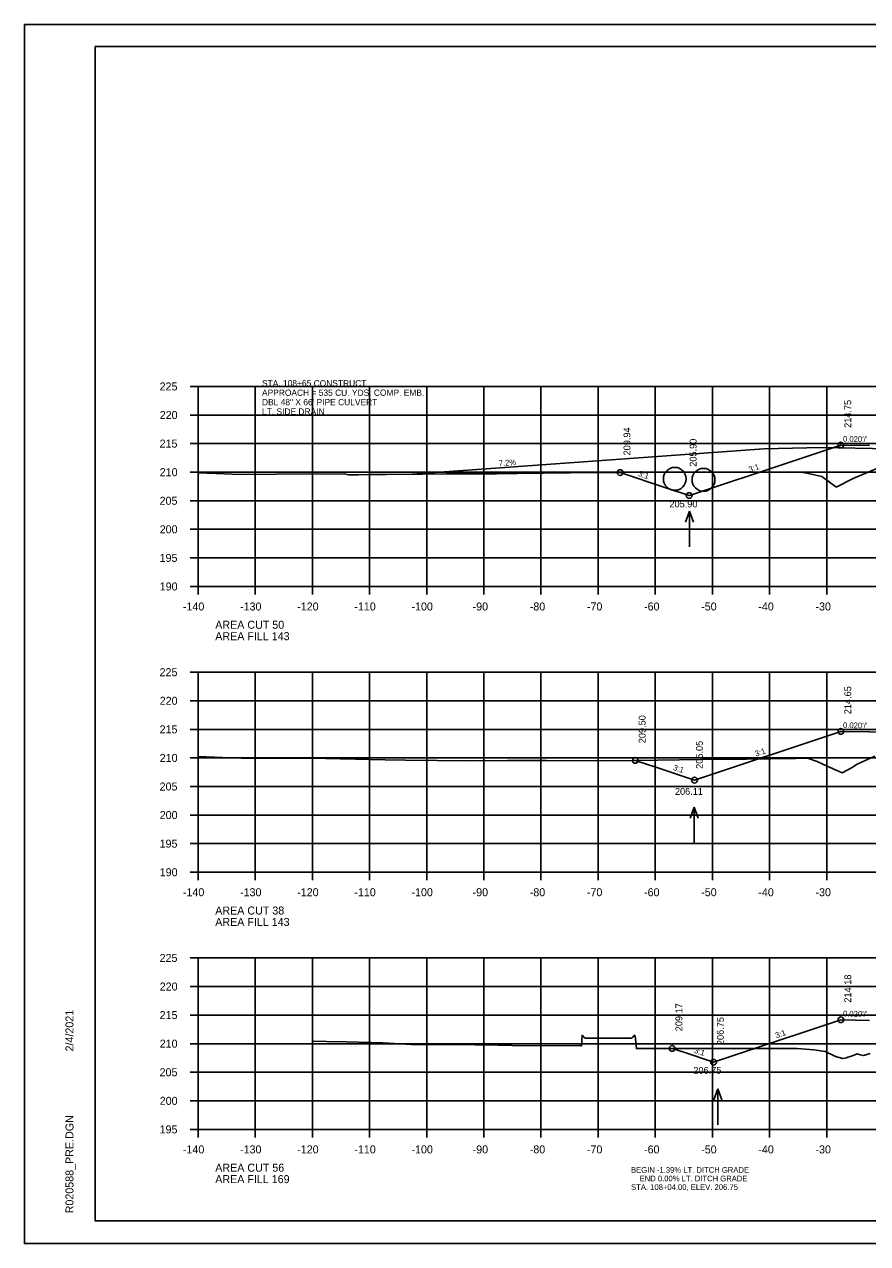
# Model space of a CAD drawing. Extents: x 1368968 to 1369915, y 377395 to 380381.
# Drawn here: x 1368967.7 to 1369115.3, y 379327.7 to 379541.1 of the extents above; entities that cross this region are included whole.
import ezdxf

# ---------------------------------------------------------------- set-up
doc = ezdxf.new("R2010")
doc.units = 0
for name, color, linetype in [('Default', 7, 'Continuous'), ('S_BREAKLINE_ANNOT', 7, 'Continuous'), ('S_BRIDGE', 7, 'Continuous'), ('S_BRIDGE_ANNOT', 7, 'Continuous'), ('S_CONTOUR_MAJOR', 7, 'Continuous'), ('S_CROSS_DRAIN', 7, 'Continuous'), ('S_CTL_TABLE', 7, 'Continuous'), ('S_CURB_ANNOT', 7, 'Continuous'), ('S_DITCHLINE_ANNOT', 7, 'Continuous'), ('S_DROP_INLET', 7, 'Continuous'), ('S_EXIST_ROW_ANNOT', 7, 'Continuous'), ('S_EXISTING_ALIGNMENT', 7, 'Continuous'), ('S_EXISTING_ALIGNMENT_ANNOT', 7, 'Continuous'), ('S_FENCE', 7, 'Continuous')]:
    doc.layers.add(name, color=color, linetype=linetype)

msp = doc.modelspace()

# ---------------------------------------------------------------- linework, layer by layer
at = {"layer": 'S_BREAKLINE_ANNOT'}
for p, q in [((1368996.73, 379477.72), (1368998.13, 379477.72)), ((1368998.13, 379442.72), (1368998.13, 379477.72)), ((1368996.73, 379472.72), (1368998.13, 379472.72)), ((1368996.73, 379467.72), (1368998.13, 379467.72)), ((1368996.73, 379462.72), (1368998.13, 379462.72)), ((1368996.73, 379457.72), (1368998.13, 379457.72)), ((1368996.73, 379452.72), (1368998.13, 379452.72)), ((1368996.73, 379447.72), (1368998.13, 379447.72)), ((1368996.73, 379442.72), (1368998.13, 379442.72)), ((1368998.13, 379442.72), (1369278.13, 379442.72)), ((1368998.13, 379441.32), (1368998.13, 379442.72)), ((1369008.13, 379441.32), (1369008.13, 379442.72)), ((1369018.13, 379441.32), (1369018.13, 379442.72)), ((1369028.13, 379441.32), (1369028.13, 379442.72)), ((1369038.13, 379441.32), (1369038.13, 379442.72)), ((1369048.13, 379441.32), (1369048.13, 379442.72)), ((1369058.13, 379441.32), (1369058.13, 379442.72)), ((1369068.13, 379441.32), (1369068.13, 379442.72)), ((1369078.13, 379441.32), (1369078.13, 379442.72)), ((1369088.13, 379441.32), (1369088.13, 379442.72)), ((1369098.13, 379441.32), (1369098.13, 379442.72)), ((1369108.13, 379441.32), (1369108.13, 379442.72)), ((1368996.73, 379427.72), (1368998.13, 379427.72)), ((1368998.13, 379392.72), (1368998.13, 379427.72)), ((1368996.73, 379422.72), (1368998.13, 379422.72)), ((1368996.73, 379417.72), (1368998.13, 379417.72)), ((1368996.73, 379412.72), (1368998.13, 379412.72)), ((1368996.73, 379407.72), (1368998.13, 379407.72)), ((1368996.73, 379402.72), (1368998.13, 379402.72)), ((1368996.73, 379397.72), (1368998.13, 379397.72)), ((1368996.73, 379392.72), (1368998.13, 379392.72)), ((1368998.13, 379392.72), (1369278.13, 379392.72)), ((1368998.13, 379391.32), (1368998.13, 379392.72)), ((1369008.13, 379391.32), (1369008.13, 379392.72)), ((1369018.13, 379391.32), (1369018.13, 379392.72)), ((1369028.13, 379391.32), (1369028.13, 379392.72)), ((1369038.13, 379391.32), (1369038.13, 379392.72)), ((1369048.13, 379391.32), (1369048.13, 379392.72)), ((1369058.13, 379391.32), (1369058.13, 379392.72)), ((1369068.13, 379391.32), (1369068.13, 379392.72)), ((1369078.13, 379391.32), (1369078.13, 379392.72)), ((1369088.13, 379391.32), (1369088.13, 379392.72)), ((1369098.13, 379391.32), (1369098.13, 379392.72)), ((1369108.13, 379391.32), (1369108.13, 379392.72)), ((1368996.73, 379377.72), (1368998.13, 379377.72)), ((1368998.13, 379347.72), (1368998.13, 379377.72)), ((1368996.73, 379372.72), (1368998.13, 379372.72)), ((1368996.73, 379367.72), (1368998.13, 379367.72)), ((1368996.73, 379362.72), (1368998.13, 379362.72)), ((1368996.73, 379357.72), (1368998.13, 379357.72)), ((1368996.73, 379352.72), (1368998.13, 379352.72)), ((1368996.73, 379347.72), (1368998.13, 379347.72)), ((1368998.13, 379347.72), (1369278.13, 379347.72)), ((1368998.13, 379346.32), (1368998.13, 379347.72)), ((1369008.13, 379346.32), (1369008.13, 379347.72)), ((1369018.13, 379346.32), (1369018.13, 379347.72)), ((1369028.13, 379346.32), (1369028.13, 379347.72)), ((1369038.13, 379346.32), (1369038.13, 379347.72)), ((1369048.13, 379346.32), (1369048.13, 379347.72)), ((1369058.13, 379346.32), (1369058.13, 379347.72)), ((1369068.13, 379346.32), (1369068.13, 379347.72)), ((1369078.13, 379346.32), (1369078.13, 379347.72)), ((1369088.13, 379346.32), (1369088.13, 379347.72)), ((1369098.13, 379346.32), (1369098.13, 379347.72)), ((1369108.13, 379346.32), (1369108.13, 379347.72))]:
    msp.add_line(p, q, dxfattribs=at)
at = {"layer": 'S_BRIDGE_ANNOT'}
for p, q in [((1368980.13, 379537.18), (1369296.31, 379537.18)), ((1368980.13, 379331.72), (1368980.13, 379537.18)), ((1368980.13, 379331.72), (1368980.13, 379331.72)), ((1369296.31, 379331.72), (1368980.13, 379331.72))]:
    msp.add_line(p, q, dxfattribs=at)
at = {"layer": 'S_CROSS_DRAIN'}
for p, q in [((1369035.58, 379462.36), (1369097.14, 379466.79)), ((1369097.14, 379466.79), (1369107.14, 379467.05)), ((1369119.13, 379466.81), (1369107.14, 379467.05))]:
    msp.add_line(p, q, dxfattribs=at)
at = {"layer": 'S_CTL_TABLE'}
for points in [[(1368998.13, 379462.58), (1369002.72, 379462.41), (1369005.48, 379462.33), (1369011.87, 379462.36), (1369023.71, 379462.43), (1369024.45, 379462.26), (1369026.14, 379462.27), (1369028.01, 379462.3), (1369031.05, 379462.33), (1369037.42, 379462.37), (1369041.52, 379462.42), (1369050.36, 379462.44), (1369053.95, 379462.49), (1369067.87, 379462.66), (1369071.98, 379462.65), (1369084.39, 379462.71), (1369091.05, 379462.75), (1369103.19, 379462.79), (1369104.66, 379462.55), (1369107.27, 379461.98), (1369109.76, 379460.18), (1369109.83, 379460.14), (1369109.9, 379460.18), (1369112.76, 379461.62), (1369116.91, 379463.38)], [(1368998.13, 379412.96), (1369002.38, 379412.81), (1369005.71, 379412.69), (1369007.59, 379412.63), (1369017.84, 379412.7), (1369030.89, 379412.4), (1369034.41, 379412.31), (1369045.57, 379412.24), (1369052.27, 379412.25), (1369059.1, 379412.27), (1369069.72, 379412.21), (1369078.54, 379412.35), (1369086.21, 379412.42), (1369094.11, 379412.49), (1369102.69, 379412.62), (1369104.8, 379412.67), (1369106.44, 379412.07), (1369107.47, 379411.65), (1369109.26, 379410.82), (1369110.85, 379410.14), (1369112.45, 379411), (1369113.45, 379411.63), (1369116.56, 379413.01)], [(1369018.31, 379363.16), (1369020.57, 379363.11), (1369024.12, 379363.03), (1369030.47, 379362.89), (1369035.48, 379362.59), (1369046.63, 379362.49), (1369047.3, 379362.53), (1369050.04, 379362.52), (1369050.65, 379362.48), (1369053.09, 379362.43), (1369065.14, 379362.36), (1369065.2, 379362.34), (1369065.34, 379364.19), (1369065.72, 379363.79), (1369065.9, 379363.71), (1369067.82, 379363.71), (1369074.01, 379363.69), (1369074.15, 379363.83), (1369074.51, 379364.21), (1369074.59, 379364.09), (1369074.84, 379361.87), (1369087.01, 379361.9), (1369099.93, 379361.89), (1369100.92, 379361.9), (1369102.97, 379361.89), (1369105.87, 379361.62), (1369107.87, 379361.37), (1369109.69, 379360.5), (1369110.94, 379360.13), (1369111.62, 379360.24), (1369111.81, 379360.35), (1369112.48, 379360.56), (1369113.48, 379360.96), (1369113.99, 379360.76), (1369114.6, 379360.67), (1369115.74, 379360.98)]]:
    msp.add_lwpolyline(points, dxfattribs=at)
at = {"layer": 'S_CURB_ANNOT'}
for points in [[(1369071.98, 379462.65), (1369071.99, 379462.65), (1369080, 379459.98), (1369084.07, 379458.62), (1369084.14, 379458.64), (1369101.68, 379464.49), (1369110.58, 379467.46), (1369110.62, 379467.47), (1369110.63, 379467.47), (1369115.62, 379467.37)], [(1369074.64, 379412.29), (1369078.38, 379411.04), (1369085.02, 379408.83), (1369110.62, 379417.36), (1369110.62, 379417.36), (1369115.62, 379417.26), (1369117.36, 379417.23), (1369118.62, 379417.2), (1369119.12, 379417.2), (1369119.13, 379416.7), (1369119.73, 379416.72), (1369120.13, 379416.72), (1369138.13, 379417.08), (1369149.71, 379416.85), (1369156.13, 379416.72), (1369156.6, 379416.72), (1369157.13, 379416.7), (1369157.14, 379417.2), (1369157.64, 379417.2), (1369158.5, 379417.22), (1369160.64, 379417.26), (1369165.64, 379417.36), (1369169.93, 379415.94), (1369175.36, 379414.12)], [(1369081.07, 379361.89), (1369083.12, 379361.21), (1369088.33, 379359.47), (1369093.25, 379361.11), (1369110.62, 379366.9), (1369110.62, 379366.9), (1369115.62, 379366.8)]]:
    msp.add_lwpolyline(points, dxfattribs=at)
at = {"layer": 'S_DITCHLINE_ANNOT'}
for p, q in [((1368998.13, 379477.72), (1369278.13, 379477.72)), ((1368998.13, 379442.72), (1368998.13, 379477.72)), ((1369008.13, 379442.72), (1369008.13, 379477.72)), ((1369018.13, 379442.72), (1369018.13, 379477.72)), ((1369028.13, 379442.72), (1369028.13, 379477.72)), ((1369038.13, 379442.72), (1369038.13, 379477.72)), ((1369048.13, 379442.72), (1369048.13, 379477.72)), ((1369058.13, 379442.72), (1369058.13, 379477.72)), ((1369068.13, 379442.72), (1369068.13, 379477.72)), ((1369078.13, 379442.72), (1369078.13, 379477.72)), ((1369088.13, 379442.72), (1369088.13, 379477.72)), ((1369098.13, 379442.72), (1369098.13, 379477.72)), ((1369108.13, 379442.72), (1369108.13, 379477.72)), ((1368998.13, 379472.72), (1369278.13, 379472.72)), ((1368998.13, 379467.72), (1369278.13, 379467.72)), ((1368998.13, 379462.72), (1369278.13, 379462.72)), ((1368998.13, 379457.72), (1369278.13, 379457.72)), ((1368998.13, 379452.72), (1369278.13, 379452.72)), ((1368998.13, 379447.72), (1369278.13, 379447.72)), ((1368998.13, 379442.72), (1369278.13, 379442.72)), ((1368998.13, 379427.72), (1369278.13, 379427.72)), ((1368998.13, 379392.72), (1368998.13, 379427.72)), ((1369008.13, 379392.72), (1369008.13, 379427.72)), ((1369018.13, 379392.72), (1369018.13, 379427.72)), ((1369028.13, 379392.72), (1369028.13, 379427.72)), ((1369038.13, 379392.72), (1369038.13, 379427.72)), ((1369048.13, 379392.72), (1369048.13, 379427.72)), ((1369058.13, 379392.72), (1369058.13, 379427.72)), ((1369068.13, 379392.72), (1369068.13, 379427.72)), ((1369078.13, 379392.72), (1369078.13, 379427.72)), ((1369088.13, 379392.72), (1369088.13, 379427.72)), ((1369098.13, 379392.72), (1369098.13, 379427.72)), ((1369108.13, 379392.72), (1369108.13, 379427.72)), ((1368998.13, 379422.72), (1369278.13, 379422.72)), ((1368998.13, 379417.72), (1369278.13, 379417.72)), ((1368998.13, 379412.72), (1369278.13, 379412.72)), ((1368998.13, 379407.72), (1369278.13, 379407.72)), ((1368998.13, 379402.72), (1369278.13, 379402.72)), ((1368998.13, 379397.72), (1369278.13, 379397.72)), ((1368998.13, 379392.72), (1369278.13, 379392.72)), ((1368998.13, 379377.72), (1369278.13, 379377.72)), ((1368998.13, 379347.72), (1368998.13, 379377.72)), ((1369008.13, 379347.72), (1369008.13, 379377.72)), ((1369018.13, 379347.72), (1369018.13, 379377.72)), ((1369028.13, 379347.72), (1369028.13, 379377.72)), ((1369038.13, 379347.72), (1369038.13, 379377.72)), ((1369048.13, 379347.72), (1369048.13, 379377.72)), ((1369058.13, 379347.72), (1369058.13, 379377.72)), ((1369068.13, 379347.72), (1369068.13, 379377.72)), ((1369078.13, 379347.72), (1369078.13, 379377.72)), ((1369088.13, 379347.72), (1369088.13, 379377.72)), ((1369098.13, 379347.72), (1369098.13, 379377.72)), ((1369108.13, 379347.72), (1369108.13, 379377.72)), ((1368998.13, 379372.72), (1369278.13, 379372.72)), ((1368998.13, 379367.72), (1369278.13, 379367.72)), ((1368998.13, 379362.72), (1369278.13, 379362.72)), ((1368998.13, 379357.72), (1369278.13, 379357.72)), ((1368998.13, 379352.72), (1369278.13, 379352.72)), ((1368998.13, 379347.72), (1369278.13, 379347.72))]:
    msp.add_line(p, q, dxfattribs=at)
at = {"layer": 'S_DROP_INLET'}
for p, q in [((1368967.73, 379541.07), (1369301.07, 379541.07)), ((1368967.73, 379327.74), (1369301.07, 379327.74))]:
    msp.add_line(p, q, dxfattribs=at)
for points in [[(1368967.73, 379541.07), (1369301.07, 379541.07), (1369301.07, 379327.74), (1368967.73, 379327.74)], [(1369214.05, 379537.18), (1369214.05, 379527.3), (1369249.79, 379527.3), (1369249.79, 379524.38), (1369272.99, 379524.38), (1369272.99, 379500.05), (1369296.31, 379500.05), (1369296.31, 379331.72), (1368980.13, 379331.72), (1368980.13, 379537.18)]]:
    msp.add_lwpolyline(points, close=True, dxfattribs=at)
for centre in [(1369110.62, 379467.47), (1369071.98, 379462.65), (1369084.07, 379458.62), (1369110.62, 379417.36), (1369074.64, 379412.29), (1369085.02, 379408.83), (1369110.62, 379366.9), (1369081.07, 379361.89), (1369088.33, 379359.47)]:
    msp.add_circle(centre, 0.5, dxfattribs=at)
at = {"layer": 'S_EXIST_ROW_ANNOT'}
for centre in [(1369081.55, 379461.55), (1369086.57, 379461.38)]:
    msp.add_circle(centre, 2, dxfattribs=at)
at = {"layer": 'S_EXISTING_ALIGNMENT'}
for p, q in [((1369084.15, 379455.92), (1369083.45, 379454)), ((1369084.15, 379449.63), (1369084.15, 379455.92)), ((1369084.15, 379455.92), (1369084.85, 379454)), ((1369084.96, 379404.12), (1369084.26, 379402.2)), ((1369084.96, 379397.83), (1369084.96, 379404.12)), ((1369084.96, 379404.12), (1369085.66, 379402.2)), ((1369089.07, 379354.8), (1369088.37, 379352.88)), ((1369089.07, 379348.52), (1369089.07, 379354.8)), ((1369089.07, 379354.8), (1369089.77, 379352.88))]:
    msp.add_line(p, q, dxfattribs=at)

# ---------------------------------------------------------------- texts
at = {"layer": 'Default'}
for s, p in [('STA. 108+65 CONSTRUCT ', (1369009.31, 379477.73)), ('APPROACH = 535 CU. YDS. COMP. EMB.', (1369009.31, 379476.08)), ('DBL 48" X 66\' PIPE CULVERT', (1369009.31, 379474.43)), ('LT. SIDE DRAIN', (1369009.31, 379472.78))]:
    msp.add_text(s, height=1.1, dxfattribs=at).set_placement(p)
at = {"layer": 'S_BRIDGE'}
for s, p in [('225', (1368991.39, 379477.02)), ('220', (1368991.41, 379472.02)), ('215', (1368991.39, 379467.02)), ('210', (1368991.41, 379462.02)), ('205', (1368991.39, 379457.02)), ('200', (1368991.41, 379452.02)), ('195', (1368991.39, 379447.02)), ('190', (1368991.41, 379442.02)), ('-140', (1368995.47, 379438.52)), ('-130', (1369005.47, 379438.52)), ('-120', (1369015.47, 379438.52)), ('-110', (1369025.47, 379438.52)), ('-100', (1369035.47, 379438.52)), ('-90', (1369046.17, 379438.52)), ('-80', (1369056.17, 379438.52)), ('-70', (1369066.17, 379438.52)), ('-60', (1369076.17, 379438.52)), ('-50', (1369086.17, 379438.52)), ('-40', (1369096.17, 379438.52)), ('-30', (1369106.17, 379438.52)), ('AREA CUT 50', (1369001.13, 379435.32)), ('AREA FILL 143', (1369001.13, 379433.32)), ('225', (1368991.39, 379427.02)), ('220', (1368991.41, 379422.02)), ('215', (1368991.39, 379417.02)), ('210', (1368991.41, 379412.02)), ('205', (1368991.39, 379407.02)), ('200', (1368991.41, 379402.02)), ('195', (1368991.39, 379397.02)), ('190', (1368991.41, 379392.02)), ('-140', (1368995.47, 379388.52)), ('-130', (1369005.47, 379388.52)), ('-120', (1369015.47, 379388.52)), ('-110', (1369025.47, 379388.52)), ('-100', (1369035.47, 379388.52)), ('-90', (1369046.17, 379388.52)), ('-80', (1369056.17, 379388.52)), ('-70', (1369066.17, 379388.52)), ('-60', (1369076.17, 379388.52)), ('-50', (1369086.17, 379388.52)), ('-40', (1369096.17, 379388.52)), ('-30', (1369106.17, 379388.52)), ('AREA CUT 38', (1369001.13, 379385.32)), ('AREA FILL 143', (1369001.13, 379383.32)), ('225', (1368991.39, 379377.02)), ('220', (1368991.41, 379372.02)), ('215', (1368991.39, 379367.02)), ('210', (1368991.41, 379362.02)), ('205', (1368991.39, 379357.02)), ('200', (1368991.41, 379352.02)), ('195', (1368991.39, 379347.02)), ('-140', (1368995.47, 379343.52)), ('-130', (1369005.47, 379343.52)), ('-120', (1369015.47, 379343.52)), ('-110', (1369025.47, 379343.52)), ('-100', (1369035.47, 379343.52)), ('-90', (1369046.17, 379343.52)), ('-80', (1369056.17, 379343.52)), ('-70', (1369066.17, 379343.52)), ('-60', (1369076.17, 379343.52)), ('-50', (1369086.17, 379343.52)), ('-40', (1369096.17, 379343.52)), ('-30', (1369106.17, 379343.52)), ('AREA CUT 56', (1369001.13, 379340.32)), ('AREA FILL 169', (1369001.13, 379338.32))]:
    msp.add_text(s, height=1.4, dxfattribs=at).set_placement(p)
at = {"layer": 'S_BRIDGE_ANNOT'}
for s, p in [('2/4/2021', (1368976.32, 379361.36)), ('R020588_PRE.DGN', (1368976.32, 379333.04))]:
    msp.add_text(s, height=1.4, rotation=90, dxfattribs=at).set_placement(p)
at = {"layer": 'S_CONTOUR_MAJOR'}
for s, height, p in [('205.90', 1.2, (1369080.61, 379456.56)), ('206.11', 1.2, (1369081.57, 379406.26)), ('206.75', 1.2, (1369084.8, 379357.45)), ('BEGIN -1.39% LT. DITCH GRADE', 1, (1369073.89, 379340.13)), ('STA. 108+04.00, ELEV. 206.75', 1, (1369073.9, 379337.13)), ('END 0.00% LT. DITCH GRADE', 1, (1369075.39, 379338.63))]:
    msp.add_text(s, height=height, dxfattribs=at).set_placement(p)
at = {"layer": 'S_CROSS_DRAIN'}
msp.add_text('7.2%', height=1, rotation=4.1182, dxfattribs=at).set_placement((1369050.77, 379463.77))
at = {"layer": 'S_EXISTING_ALIGNMENT_ANNOT'}
for s, p in [('214.75', (1369112.42, 379470.47)), ('209.94', (1369073.78, 379465.65)), ('205.90', (1369085.36, 379463.67)), ('214.65', (1369112.42, 379420.36)), ('209.50', (1369076.44, 379415.29)), ('205.05', (1369086.45, 379410.81)), ('214.18', (1369112.42, 379369.9)), ('209.17', (1369082.87, 379364.89)), ('206.75', (1369090.13, 379362.47))]:
    msp.add_text(s, height=1.2, rotation=90, dxfattribs=at).set_placement(p)
at = {"layer": 'S_FENCE'}
for s, rotation, p in [("0.020'/'", 358.8542, (1369110.99, 379468.06)), ('3:1', 18.4333, (1369094.67, 379462.68)), ('3:1', 341.5692, (1369075.06, 379462.06)), ("0.020'/'", 358.8543, (1369110.99, 379417.96)), ('3:1', 18.4332, (1369095.77, 379412.94)), ('3:1', 341.5687, (1369081.18, 379410.64)), ("0.020'/'", 358.8543, (1369110.99, 379367.49)), ('3:1', 18.4342, (1369099.32, 379363.66)), ('3:1', 341.565, (1369084.86, 379361.15))]:
    msp.add_text(s, height=1, rotation=rotation, dxfattribs=at).set_placement(p)

doc.saveas('drawing.dxf')
